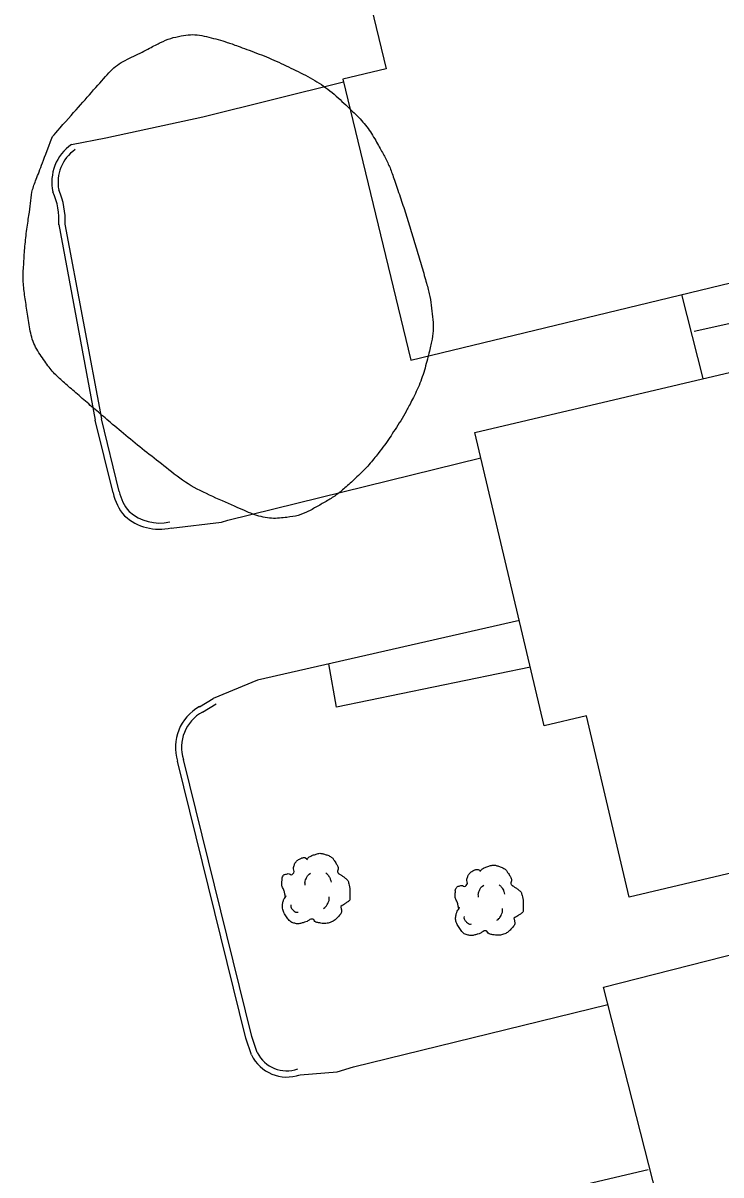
# Model space of a CAD drawing. Extents: x 2145380 to 2157287, y 139568 to 149130.
# Drawn here: x 2149626.4 to 2149693.8, y 143772.8 to 143884.2 of the extents above; entities that cross this region are included whole.
import ezdxf

# ---------------------------------------------------------------- set-up
doc = ezdxf.new("R2010")
doc.units = 0
for name, color, linetype in [('TOPO_Asphalt', 7, 'Continuous'), ('TOPO_Building', 7, 'Continuous'), ('TOPO_Curb Back', 7, 'Continuous'), ('TOPO_Fence', 7, 'Continuous'), ('TOPO_Sidewalk', 7, 'Continuous'), ('TOPO_Tree', 7, 'Continuous'), ('TOPO_Tree Line', 7, 'Continuous')]:
    doc.layers.add(name, color=color, linetype=linetype)

# ---------------------------------------------------------------- blocks, each defined once
blk = doc.blocks.new('TREE')
at = {"layer": 'TOPO_Tree'}
for points in [[(-14.07, -0.4), (-14.17, 0.5), (-14.37, 1.38), (-14.6, 2.25), (-14.84, 3.17), (-15.47, 3.96), (-15.66, 4.9), (-15.8, 5.59), (-15.71, 6.31), (-15.66, 7.01), (-15.6, 7.91), (-15.72, 8.8), (-15.13, 9.66), (-14.62, 10.42), (-13.76, 10.49), (-13.02, 10.72), (-12.18, 10.98), (-11.06, 10), (-10.37, 10.72), (-9.4, 11.74), (-10.29, 13.28), (-9.84, 14.42), (-9.56, 15.15), (-9.32, 15.89), (-8.78, 16.54), (-8.18, 17.26), (-7.5, 17.68), (-6.67, 18.13), (-6.14, 18.41), (-5.61, 18.61), (-5.08, 18.66), (-4.55, 18.71), (-4.02, 18.54), (-3.49, 18.13)], [(-3.49, 17.6), (-3.07, 18.27), (-2.58, 18.8), (-1.9, 19.19), (-1.05, 19.68), (-0.19, 19.96), (0.74, 20.24), (1.62, 20.51), (2.51, 20.82), (3.39, 20.77), (4.1, 20.73), (4.8, 20.47), (5.51, 20.24), (6.43, 19.95), (7.32, 19.73), (8.15, 19.19), (9.36, 18.4), (10.02, 17.21), (10.8, 16.01), (11.24, 15.33), (11.58, 14.62), (11.86, 13.89), (12.17, 13.08), (11.37, 12.02), (11.86, 11.25), (12, 11.03), (12.18, 10.86), (12.39, 10.72), (12.91, 10.35), (13.45, 10.02), (13.97, 9.66), (14.7, 9.16), (15.41, 8.68), (16.09, 8.07), (16.7, 7.53), (16.93, 6.73), (17.15, 5.95), (17.59, 4.38), (17.71, 2.77), (17.68, 1.19), (17.65, -0.25), (17.83, -2.22), (16.62, -3.04), (15.47, -3.83), (14.31, -4.58), (13.16, -5.35)], [(-4.21, 5.09), (-4.46, 6.09), (-4.3, 7.21), (-3.84, 8.21), (-3.33, 9.34), (-2.71, 10.27), (-1.64, 10.97)], [(5.89, 11.15), (6.5, 10.68), (6.96, 10.17), (7.36, 9.5), (7.93, 8.56), (8.31, 7.6), (8.46, 6.56)], [(13.16, -5.34), (13.25, -5.81), (13.36, -6.28), (13.45, -6.75), (13.76, -8.52), (12.24, -10.03), (10.8, -11.51), (9.98, -12.34), (9.13, -12.77), (8.15, -13.1), (5.97, -13.83), (3.32, -13.56), (1.27, -13.1), (0.49, -12.92), (-0.06, -11.44), (-0.84, -11.51), (-2.04, -11.61), (-3.28, -12.78), (-4.55, -13.1), (-6.06, -13.47), (-7.77, -14.03), (-9.31, -13.62), (-11.36, -13.09), (-12.84, -11.41), (-14.07, -9.39), (-15.32, -7.35), (-15.61, -5.13), (-15.13, -3.04), (-14.87, -1.89), (-13.91, -0.75), (-13.54, 0.13)], [(-11.38, -4.46), (-11.47, -5.41), (-11.03, -6.32), (-10.09, -7.22), (-9.3, -7.97), (-8.49, -8.26), (-7.7, -8.14)], [(4.79, -6.29), (5.71, -5.66), (6.3, -4.92), (6.81, -3.91), (7.36, -2.81), (7.63, -1.7), (7.54, -0.6)]]:
    blk.add_open_spline(points, degree=3, dxfattribs=at)

msp = doc.modelspace()

# ---------------------------------------------------------------- linework, layer by layer
at = {"layer": 'TOPO_Asphalt'}
for points in [[(2149631.07, 143872.45), (2149634.37, 143873.09), (2149643.75, 143875.12), (2149657.36, 143878.5)], [(2149640.7, 143835.36), (2149645.55, 143835.92), (2149646.19, 143836.14), (2149670.64, 143842.16)], [(2149674.36, 143826.41), (2149649.03, 143820.67), (2149644.75, 143818.88)], [(2149653.15, 143782.5), (2149656.73, 143782.79), (2149658.33, 143783.26), (2149682.91, 143789.28)], [(2149686.81, 143773.32), (2149660.65, 143767.15), (2149656.92, 143765.83)]]:
    msp.add_lwpolyline(points, dxfattribs=at)
at = {"layer": 'TOPO_Building'}
for points in [[(2149663.86, 143851.61), (2149707.79, 143862.23), (2149700.49, 143892.42), (2149684.95, 143888.67), (2149681.39, 143903.39), (2149657.18, 143897.53), (2149661.47, 143879.78), (2149657.29, 143878.77)], [(2149720.95, 143808.17), (2149684.97, 143799.68), (2149680.84, 143817.19), (2149676.76, 143816.23), (2149670.06, 143844.61), (2149694.79, 143850.45), (2149698.38, 143835.22), (2149713.71, 143838.84)], [(2149726.33, 143785.39), (2149733.52, 143757.18), (2149697.57, 143748.01), (2149693.12, 143765.42), (2149689.25, 143764.44), (2149682.48, 143790.96), (2149707.37, 143797.31), (2149711.39, 143781.58)]]:
    msp.add_lwpolyline(points, close=True, dxfattribs=at)
at = {"layer": 'TOPO_Curb Back'}
for points in [[(2149629.83, 143864.7), (2149633.36, 143845.81)], [(2149630.43, 143864.74), (2149633.95, 143845.92)], [(2149635.09, 143838.76), (2149633.36, 143845.79)], [(2149635.67, 143838.9), (2149633.95, 143845.94)], [(2149643.44, 143818.09), (2149644.75, 143818.88)], [(2149643.73, 143817.57), (2149645.05, 143818.36)], [(2149648.46, 143784.43), (2149647.91, 143786.04), (2149641.31, 143812.81)], [(2149649.01, 143784.66), (2149648.48, 143786.21), (2149641.88, 143812.98)]]:
    msp.add_lwpolyline(points, dxfattribs=at)
for centre, radius, start, end in [((2149633.59, 143868.81), 4.43, 124.7614, 192.2646), ((2149633.59, 143868.81), 3.83, 124.7614, 191.381), ((2149623.24, 143865.16), 7.21, 356.5976, 23.6672), ((2149623.24, 143865.16), 6.61, 355.9731, 24.1945), ((2149640.06, 143839.85), 5.09, 192.2839, 220.5612), ((2149640.06, 143839.85), 4.49, 192.1845, 220.0666), ((2149639.56, 143840.28), 4.43, 228.5071, 283.0407), ((2149639.56, 143840.28), 5.03, 228.0036, 283.0384), ((2149645.6, 143814.15), 4.5, 118.7927, 197.2724), ((2149645.6, 143814.15), 3.9, 118.6398, 197.5277), ((2149651.87, 143786.07), 3.79, 205.7315, 289.6839), ((2149651.87, 143786.07), 3.19, 206.3553, 289.685)]:
    msp.add_arc(centre, radius, start, end, dxfattribs=at)
at = {"layer": 'TOPO_Fence'}
for p, q in [((2149691.25, 143854.4), (2149772.37, 143872.38)), ((2149692.12, 143849.82), (2149690.04, 143857.94))]:
    msp.add_line(p, q, dxfattribs=at)
at = {"layer": 'TOPO_Sidewalk'}
msp.add_lwpolyline([(2149675.42, 143821.92), (2149656.69, 143818.03), (2149655.93, 143822.23)], dxfattribs=at)
at = {"layer": 'TOPO_Tree Line'}
msp.add_open_spline([(2149629.24, 143873.24), (2149628.69, 143871.79), (2149628.13, 143870.33), (2149627.57, 143868.88), (2149627.19, 143867.86), (2149627.12, 143866.75), (2149626.96, 143865.67), (2149626.71, 143864.05), (2149626.54, 143862.42), (2149626.44, 143860.79), (2149626.35, 143859.35), (2149626.53, 143857.9), (2149626.75, 143856.46), (2149626.99, 143854.82), (2149627.31, 143853.19), (2149628.29, 143851.77), (2149629.08, 143850.61), (2149630.01, 143849.73), (2149631.02, 143848.85), (2149632.26, 143847.76), (2149633.5, 143846.69), (2149634.76, 143845.63), (2149636.54, 143844.12), (2149638.35, 143842.66), (2149640.19, 143841.22), (2149642.31, 143839.54), (2149644.69, 143838.41), (2149647.24, 143837.28), (2149648.76, 143836.6), (2149650.42, 143836.21), (2149651.95, 143836.41), (2149652.97, 143836.54), (2149653.96, 143836.96), (2149654.92, 143837.51), (2149655.94, 143838.09), (2149656.84, 143838.67), (2149657.69, 143839.43), (2149658.8, 143840.43), (2149659.83, 143841.47), (2149660.75, 143842.64), (2149661.31, 143843.37), (2149661.82, 143844.1), (2149662.32, 143844.87), (2149662.89, 143845.74), (2149663.4, 143846.61), (2149663.88, 143847.54), (2149664.71, 143849.15), (2149665.25, 143850.82), (2149665.68, 143852.58), (2149665.93, 143853.64), (2149666.07, 143854.72), (2149665.96, 143855.78), (2149665.85, 143856.9), (2149665.66, 143858.03), (2149665.35, 143859.12), (2149664.86, 143860.86), (2149664.36, 143862.56), (2149663.83, 143864.27), (2149663.31, 143865.95), (2149662.76, 143867.61), (2149662.18, 143869.27), (2149661.82, 143870.32), (2149661.32, 143871.31), (2149660.77, 143872.29), (2149659.98, 143873.71), (2149659, 143874.94), (2149657.8, 143876.07), (2149656.26, 143877.52), (2149654.61, 143878.69), (2149652.74, 143879.61), (2149650.86, 143880.54), (2149648.97, 143881.3), (2149647.01, 143882.02), (2149646.12, 143882.34), (2149645.23, 143882.6), (2149644.32, 143882.83), (2149643.46, 143883.04), (2149642.54, 143883.11), (2149641.68, 143882.95), (2149640.64, 143882.75), (2149639.67, 143882.32), (2149638.7, 143881.81), (2149637.09, 143880.96), (2149635.42, 143880.24), (2149634.25, 143878.91), (2149632.58, 143877.02), (2149630.91, 143875.13), (2149629.24, 143873.24), (2149629.24, 143873.24)], degree=3, dxfattribs=at)

# ---------------------------------------------------------------- block references
at = {"layer": 'TOPO_Tree', "xscale": 0.19685000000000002, "yscale": 0.19685000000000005}
for p in [(2149654.49, 143799.82), (2149671.24, 143798.68)]:
    msp.add_blockref('TREE', p, dxfattribs=at)

doc.saveas('drawing.dxf')
